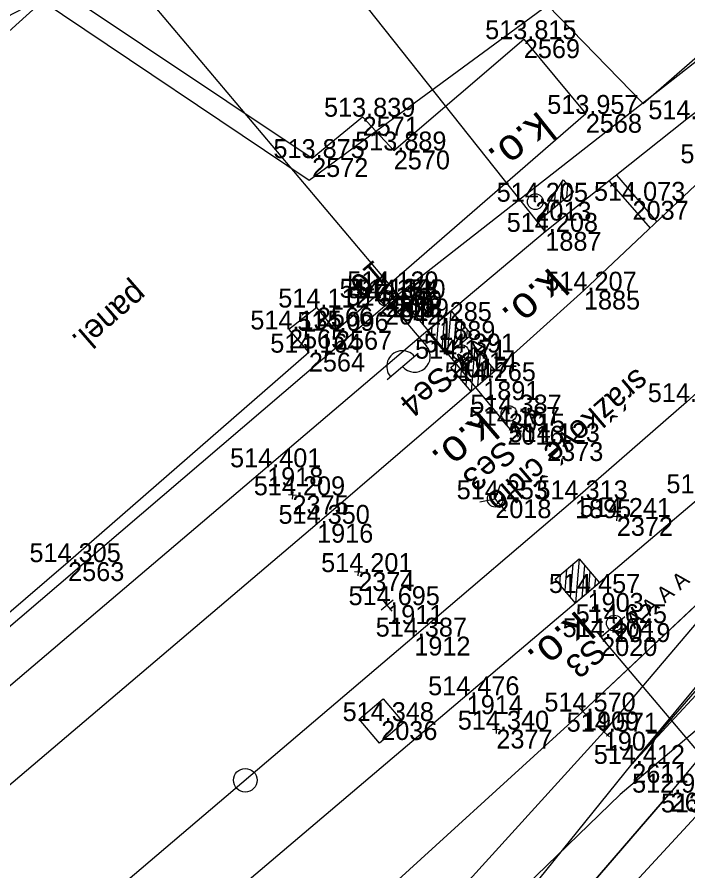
# Model space of a CAD drawing. Extents: x -1234191 to 23050, y -1290331 to -741191.
# Drawn here: x -865239.7 to -865197, y -1104828.9 to -1104774.7 of the extents above; entities that cross this region are included whole.
import ezdxf

# ---------------------------------------------------------------- set-up
doc = ezdxf.new("R2010")
doc.units = 0
for name, color, linetype in [('Vrstva 1', 7, 'Continuous'), ('Vrstva 12', 7, 'Continuous'), ('Vrstva 13', 7, 'Continuous'), ('Vrstva 16', 7, 'Continuous'), ('Vrstva 2', 7, 'Continuous'), ('Vrstva 25', 7, 'Continuous'), ('Vrstva 27', 7, 'Continuous'), ('Vrstva 3', 7, 'Continuous'), ('Vrstva 4', 7, 'Continuous'), ('Vrstva 41', 7, 'Continuous'), ('Vrstva 49', 7, 'Continuous'), ('Vrstva 53', 7, 'Continuous'), ('Vrstva 6', 7, 'Continuous'), ('Vrstva 60', 7, 'Continuous'), ('Vrstva 61', 7, 'Continuous'), ('Vrstva 7', 7, 'Continuous')]:
    doc.layers.add(name, color=color, linetype=linetype)

msp = doc.modelspace()

# ---------------------------------------------------------------- linework, layer by layer
at = {"layer": 'Vrstva 1'}
for points in [[(-865122.083, -1104709.699), (-865129.468, -1104721.47), (-865138.146, -1104734.147), (-865146.857, -1104745.884), (-865158.524, -1104760.187), (-865172.848, -1104775.997), (-865188.199, -1104791.117), (-865197.122, -1104799.175), (-865204.206, -1104805.348), (-865214.42, -1104814.068), (-865241.183, -1104836.797)], [(-865172.427, -1104762.412), (-865185.591, -1104772.43), (-865197.097, -1104781.213), (-865206.094, -1104788.365), (-865212.838, -1104794.025), (-865223.77, -1104803.315), (-865250.415, -1104825.925), (-865275.746, -1104847.411), (-865305.187, -1104872.372)], [(-865172.427, -1104762.412), (-865184.425, -1104773.857), (-865195.058, -1104784.009), (-865203.639, -1104792.098), (-865210.038, -1104797.846), (-865220.596, -1104806.903), (-865247.252, -1104829.534), (-865274.188, -1104852.347), (-865282.212, -1104859.155)], [(-865167.713, -1104779.363), (-865179.796, -1104790.726), (-865184.478, -1104795.035), (-865190.97, -1104800.752), (-865195.945, -1104804.963), (-865211.087, -1104817.791), (-865237.902, -1104840.516), (-865253.199, -1104853.499), (-865272.037, -1104869.497), (-865292.913, -1104887.204), (-865297.954, -1104891.507), (-865305.977, -1104898.32), (-865318.53, -1104909.524), (-865330.274, -1104921.076), (-865350.227, -1104943.561), (-865366.81, -1104965.604), (-865377.819, -1104982.561), (-865389.023, -1105002.397), (-865401.608, -1105028.878), (-865411.418, -1105054.9), (-865419.263, -1105081.952), (-865424.901, -1105109.6), (-865427.484, -1105128.881), (-865429.29, -1105156.421)], [(-865191.596, -1104807.426), (-865203.701, -1104818.823), (-865217.829, -1104831.696), (-865233.858, -1104845.514), (-865249.226, -1104858.523), (-865268.126, -1104874.441), (-865288.794, -1104891.939), (-865293.631, -1104896.045), (-865301.695, -1104902.998), (-865314.06, -1104914.085), (-865325.819, -1104925.585), (-865345.471, -1104947.527), (-865361.673, -1104969.039), (-865372.543, -1104985.71), (-865383.576, -1105005.459), (-865395.524, -1105031.668), (-865404.617, -1105057.472), (-865411.5, -1105084.11), (-865416.451, -1105111.219), (-865418.889, -1105130.073), (-865420.897, -1105156.736)], [(-865191.596, -1104807.426), (-865202.38, -1104820.104), (-865215.324, -1104834.358), (-865230.542, -1104848.969), (-865245.791, -1104862.223), (-865264.946, -1104878.392), (-865285.377, -1104895.631), (-865290.186, -1104899.737), (-865298.334, -1104906.713), (-865310.624, -1104917.685), (-865322.166, -1104929.038), (-865341.482, -1104950.693), (-865357.568, -1104971.918), (-865368.111, -1104988.11), (-865379.223, -1105007.986), (-865390.73, -1105033.129), (-865399.103, -1105056.556), (-865405.793, -1105081.424), (-865410.584, -1105106.207), (-865413.892, -1105131.231), (-865415.794, -1105156.578)]]:
    msp.add_lwpolyline(points, dxfattribs=at)
at = {"layer": 'Vrstva 12'}
msp.add_lwpolyline([(-865216.717, -1104792.546), (-865216.282, -1104793.053), (-865215.784, -1104792.594), (-865216.222, -1104792.077), (-865216.717, -1104792.546)], dxfattribs=at)
at = {"layer": 'Vrstva 13'}
msp.add_lwpolyline([(-865282.278, -1104905.121), (-865258.153, -1104881.495), (-865226.119, -1104855.271), (-865212.328, -1104840.414), (-865198.13, -1104823.974)], dxfattribs=at)
at = {"layer": 'Vrstva 16'}
msp.add_lwpolyline([(-865250.512, -1104784.949), (-865237.108, -1104772.85), (-865220.913, -1104783.678), (-865217.704, -1104781.054), (-865215.724, -1104783.196), (-865207.459, -1104776.132), (-865203.521, -1104780.872), (-865219.4, -1104794.65), (-865220.616, -1104793.171), (-865222.383, -1104794.565), (-865221.121, -1104796.036), (-865236.417, -1104809.338), (-865250.281, -1104821.229)], dxfattribs=at)
at = {"layer": 'Vrstva 2'}
for p, q in [((-865191.596, -1104807.426), (-865203.701, -1104818.823)), ((-865203.364, -1104819.193), (-865204.038, -1104818.453)), ((-865202.01, -1104820.44), (-865202.75, -1104819.768))]:
    msp.add_line(p, q, dxfattribs=at)
msp.add_lwpolyline([(-865191.596, -1104807.426), (-865202.38, -1104820.104)], dxfattribs=at)
at = {"layer": 'Vrstva 25'}
for p, q in [((-865216.329, -1104792.093), (-865216.406, -1104793.048)), ((-865215.958, -1104792.16), (-865216.029, -1104793.037)), ((-865215.904, -1104792.962), (-865213.638, -1104795.629)), ((-865214.171, -1104796.082), (-865216.152, -1104797.766))]:
    msp.add_line(p, q, dxfattribs=at)
msp.add_circle((-865216.228, -1104792.581), 0.5, dxfattribs=at)
for centre, start, end in [((-865214.4, -1104796.277), 220.3578, 40.3578), ((-865215.17, -1104796.915), 39.6553, 221.0604)]:
    msp.add_arc(centre, 1, start, end, dxfattribs=at)
at = {"layer": 'Vrstva 27'}
for p, q in [((-865206.689, -1104786.42), (-865206.767, -1104786.482)), ((-865211.424, -1104795.992), (-865211.498, -1104796.058)), ((-865208.368, -1104799.87), (-865208.444, -1104799.936)), ((-865201.671, -1104813.18), (-865201.747, -1104813.244))]:
    msp.add_line(p, q, dxfattribs=at)
for centre in [(-865206.728, -1104786.451), (-865211.461, -1104796.025), (-865208.406, -1104799.903), (-865201.709, -1104813.212)]:
    msp.add_circle(centre, 0.5, dxfattribs=at)
at = {"layer": 'Vrstva 3'}
for p, q in [((-865235.412, -1104751.484), (-865206.094, -1104788.365)), ((-865205.13, -1104786.512), (-865205.012, -1104785.154)), ((-865204.724, -1104786.171), (-865204.658, -1104785.409)), ((-865205.537, -1104786.853), (-865205.451, -1104785.869)), ((-865204.318, -1104785.831), (-865204.317, -1104785.815)), ((-865205.943, -1104787.194), (-865205.89, -1104786.583)), ((-865206.349, -1104787.535), (-865206.328, -1104787.297)), ((-865212.648, -1104795.793), (-865212.48, -1104793.721)), ((-865212.305, -1104796.197), (-865212.076, -1104793.377)), ((-865212.992, -1104795.388), (-865212.884, -1104794.065)), ((-865211.901, -1104795.853), (-865211.733, -1104793.781)), ((-865211.496, -1104795.51), (-865211.389, -1104794.186)), ((-865213.335, -1104794.984), (-865213.288, -1104794.408)), ((-865211.093, -1104795.166), (-865211.046, -1104794.59)), ((-865210.581, -1104795.677), (-865210.797, -1104798.497)), ((-865211.386, -1104796.368), (-865211.488, -1104797.692)), ((-865210.983, -1104796.022), (-865211.142, -1104798.095)), ((-865210.236, -1104796.079), (-865210.395, -1104798.152)), ((-865211.789, -1104796.713), (-865211.833, -1104797.29)), ((-865209.89, -1104796.482), (-865209.992, -1104797.806)), ((-865209.545, -1104796.884), (-865209.589, -1104797.461)), ((-865209.275, -1104805.345), (-865208.943, -1104804.402)), ((-865209.275, -1104805.345), (-865210.258, -1104805.529)), ((-865209.275, -1104805.345), (-865208.624, -1104806.104)), ((-865203.941, -1104809.124), (-865204.174, -1104811.942)), ((-865204.75, -1104809.809), (-865204.86, -1104811.133)), ((-865204.345, -1104809.466), (-865204.517, -1104811.538)), ((-865203.598, -1104809.528), (-865203.77, -1104811.6)), ((-865203.255, -1104809.933), (-865203.364, -1104811.257)), ((-865205.155, -1104810.152), (-865205.202, -1104810.728)), ((-865202.912, -1104810.338), (-865202.96, -1104810.914))]:
    msp.add_line(p, q, dxfattribs=at)
msp.add_lwpolyline([(-865206.608, -1104787.752), (-865204.953, -1104785.057), (-865204.31, -1104785.823), (-865206.608, -1104787.752)], dxfattribs=at)
for points in [[(-865213.6, -1104794.673), (-865212.076, -1104793.377), (-865210.781, -1104794.901), (-865212.305, -1104796.197)], [(-865209.279, -1104797.195), (-865210.797, -1104798.497), (-865212.099, -1104796.979), (-865210.581, -1104795.677)], [(-865202.648, -1104810.65), (-865204.174, -1104811.942), (-865205.467, -1104810.416), (-865203.941, -1104809.124)]]:
    msp.add_lwpolyline(points, close=True, dxfattribs=at)
msp.add_circle((-865209.275, -1104805.345), 0.5, dxfattribs=at)
at = {"layer": 'Vrstva 4'}
for points in [[(-865399.899, -1104984.692), (-865395.339, -1104973.904), (-865391.092, -1104966.952), (-865390.358, -1104965.753), (-865393.456, -1104963.82), (-865384.119, -1104950.272), (-865373.223, -1104935.927), (-865360.521, -1104921.051), (-865348.571, -1104908.459), (-865342.951, -1104901.703), (-865328.055, -1104887.691), (-865317.916, -1104877.902), (-865307.354, -1104869.474), (-865290.274, -1104855.615), (-865281.53, -1104848.213), (-865264.87, -1104834.221), (-865260.122, -1104829.875), (-865250.382, -1104822.206), (-865249.872, -1104821.732), (-865216.282, -1104793.053), (-865215.784, -1104792.594), (-865182.298, -1104766.391), (-865181.776, -1104765.981), (-865167.226, -1104750.941)], [(-865353.315, -1104970.499), (-865339.436, -1104952.383), (-865320.222, -1104930.653), (-865308.647, -1104920.411), (-865304.927, -1104917.063), (-865296.416, -1104908.503), (-865284.084, -1104898.147), (-865260.431, -1104878.252), (-865228.194, -1104852.357), (-865212.437, -1104836.829), (-865200.57, -1104822.15), (-865185.453, -1104803.94), (-865175.941, -1104793.535), (-865167.845, -1104783.953), (-865167.315, -1104784.415), (-865166.881, -1104783.885), (-865167.447, -1104783.452), (-865152.586, -1104765.745)], [(-865167.315, -1104784.415), (-865175.378, -1104793.869), (-865184.746, -1104804.739), (-865187.047, -1104806.629), (-865186.961, -1104806.582), (-865187.526, -1104807.103), (-865200.57, -1104822.15)]]:
    msp.add_lwpolyline(points, dxfattribs=at)
at = {"layer": 'Vrstva 41'}
msp.add_lwpolyline([(-865215.112, -1104819.548), (-865216.637, -1104820.841), (-865217.93, -1104819.316), (-865216.405, -1104818.023), (-865215.112, -1104819.548)], dxfattribs=at)
at = {"layer": 'Vrstva 49'}
for p, q in [((-865205.728, -1104801.733), (-865206.226, -1104801.699)), ((-865205.96, -1104801.467), (-865205.994, -1104801.965)), ((-865221.914, -1104805.113), (-865222.412, -1104805.073)), ((-865222.143, -1104804.844), (-865222.183, -1104805.342)), ((-865201.302, -1104806.49), (-865201.8, -1104806.448)), ((-865201.53, -1104806.22), (-865201.572, -1104806.718)), ((-865217.731, -1104809.988), (-865218.229, -1104809.948)), ((-865217.96, -1104809.719), (-865218, -1104810.217)), ((-865209.191, -1104819.724), (-865209.215, -1104820.224)), ((-865208.953, -1104819.986), (-865209.453, -1104819.962))]:
    msp.add_line(p, q, dxfattribs=at)
for points in [[(-865352.239, -1104971.397), (-865338.582, -1104952.929), (-865319.328, -1104931.704), (-865307.989, -1104921.15), (-865304.25, -1104917.8), (-865304.079, -1104917.687), (-865295.674, -1104909.257), (-865284.084, -1104898.147), (-865260.431, -1104878.252), (-865228.194, -1104852.357), (-865212.437, -1104836.829), (-865200.57, -1104822.15), (-865187.054, -1104807.578), (-865186.575, -1104807.104), (-865174.908, -1104794.221), (-865166.718, -1104784.474), (-865151.27, -1104766.428)], [(-865285.816, -1104909.035), (-865285.685, -1104909.377), (-865283.711, -1104908.822), (-865282.917, -1104907.895), (-865281.714, -1104905.638), (-865281.939, -1104905.449), (-865258.153, -1104881.495), (-865226.119, -1104855.271), (-865212.039, -1104842.275), (-865196.294, -1104825.233), (-865180.452, -1104807.789), (-865172.252, -1104796.726), (-865164.501, -1104786.715), (-865150.044, -1104767.416)], [(-865150.044, -1104767.416), (-865165.79, -1104785.458), (-865174.026, -1104795.076), (-865198.13, -1104823.974), (-865212.328, -1104840.414), (-865226.119, -1104855.271)]]:
    msp.add_lwpolyline(points, dxfattribs=at)
at = {"layer": 'Vrstva 53'}
for points in [[(-865065.14, -1104601.6), (-865077.859, -1104640.709), (-865093.329, -1104687.069), (-865105.39, -1104724.26), (-865117.1, -1104742.76), (-865129.359, -1104749.17), (-865148.21, -1104773.45), (-865183.35, -1104808.92), (-865201.34, -1104824.1), (-865236.63, -1104858.239), (-865269.479, -1104887.85), (-865286.979, -1104901.079), (-865291.14, -1104909.389), (-865305.71, -1104930.37), (-865337.3, -1104967.79), (-865351.13, -1104980.659), (-865357.569, -1104987.239), (-865356.579, -1104987.37), (-865381.96, -1105044.819)], [(-865358.56, -1104832.2), (-865344.31, -1104837.25), (-865331.6, -1104841.01), (-865307.17, -1104827.049), (-865303.449, -1104823.649), (-865290.039, -1104811.399), (-865282.85, -1104805.29), (-865259.25, -1104784.69), (-865241.92, -1104775.54), (-865238.189, -1104773.579), (-865221.09, -1104785.079), (-865205.96, -1104773.969), (-865199.88, -1104780.209), (-865156.1, -1104742.09), (-865117.76, -1104687.139), (-865096.64, -1104634.62), (-865091.196, -1104622.638)]]:
    msp.add_lwpolyline(points, dxfattribs=at)
at = {"layer": 'Vrstva 6'}
for p, q in [((-865211.688, -1104796.799), (-865212.336, -1104796.037)), ((-865208.178, -1104801.056), (-865208.83, -1104800.298)), ((-865201.036, -1104812.818), (-865202.547, -1104814.098)), ((-865202.87, -1104813.716), (-865202.224, -1104814.48))]:
    msp.add_line(p, q, dxfattribs=at)
for points in [[(-865208.504, -1104800.677), (-865212.012, -1104796.418), (-865244.056, -1104758.477)], [(-865162.85, -1104860.956), (-865202.547, -1104814.098)]]:
    msp.add_lwpolyline(points, dxfattribs=at)
at = {"layer": 'Vrstva 60'}
for p, q in [((-865207.459, -1104776.132), (-865207.459, -1104776.132)), ((-865217.704, -1104781.054), (-865217.704, -1104781.054)), ((-865203.521, -1104780.872), (-865203.521, -1104780.872)), ((-865197.097, -1104781.213), (-865197.097, -1104781.213)), ((-865215.724, -1104783.196), (-865215.724, -1104783.196)), ((-865220.913, -1104783.678), (-865220.913, -1104783.678)), ((-865206.728, -1104786.451), (-865206.728, -1104786.451)), ((-865200.55, -1104786.394), (-865200.55, -1104786.394)), ((-865206.094, -1104788.365), (-865206.094, -1104788.365)), ((-865216.222, -1104792.077), (-865216.222, -1104792.077)), ((-865203.639, -1104792.098), (-865203.639, -1104792.098)), ((-865216.717, -1104792.546), (-865216.717, -1104792.546)), ((-865216.228, -1104792.581), (-865216.228, -1104792.581)), ((-865215.784, -1104792.594), (-865215.784, -1104792.594)), ((-865220.616, -1104793.171), (-865220.616, -1104793.171)), ((-865216.282, -1104793.053), (-865216.282, -1104793.053)), ((-865212.838, -1104794.025), (-865212.838, -1104794.025)), ((-865222.383, -1104794.565), (-865222.383, -1104794.565)), ((-865219.4, -1104794.65), (-865219.4, -1104794.65)), ((-865221.121, -1104796.036), (-865221.121, -1104796.036)), ((-865212.012, -1104796.418), (-865212.012, -1104796.418)), ((-865211.461, -1104796.025), (-865211.461, -1104796.025)), ((-865210.038, -1104797.846), (-865210.038, -1104797.846)), ((-865197.122, -1104799.175), (-865197.122, -1104799.175)), ((-865208.406, -1104799.903), (-865208.406, -1104799.903)), ((-865208.504, -1104800.677), (-865208.504, -1104800.677)), ((-865205.977, -1104801.716), (-865205.977, -1104801.716)), ((-865223.77, -1104803.315), (-865223.77, -1104803.315)), ((-865222.163, -1104805.093), (-865222.163, -1104805.093)), ((-865209.275, -1104805.345), (-865209.275, -1104805.345)), ((-865204.206, -1104805.348), (-865204.206, -1104805.348)), ((-865201.551, -1104806.469), (-865201.551, -1104806.469)), ((-865220.596, -1104806.903), (-865220.596, -1104806.903)), ((-865236.417, -1104809.338), (-865236.417, -1104809.338)), ((-865217.98, -1104809.968), (-865217.98, -1104809.968)), ((-865203.411, -1104811.296), (-865203.411, -1104811.296)), ((-865216.142, -1104812.069), (-865216.142, -1104812.069)), ((-865201.709, -1104813.212), (-865201.709, -1104813.212)), ((-865214.42, -1104814.068), (-865214.42, -1104814.068)), ((-865202.547, -1104814.098), (-865202.547, -1104814.098)), ((-865211.087, -1104817.791), (-865211.087, -1104817.791)), ((-865203.701, -1104818.823), (-865203.701, -1104818.823)), ((-865216.521, -1104819.432), (-865216.521, -1104819.432)), ((-865209.203, -1104819.974), (-865209.203, -1104819.974)), ((-865202.38, -1104820.104), (-865202.38, -1104820.104)), ((-865200.57, -1104822.15), (-865200.57, -1104822.15)), ((-865198.13, -1104823.974), (-865198.13, -1104823.974))]:
    msp.add_line(p, q, dxfattribs=at)
at = {"layer": 'Vrstva 7'}
for p, q in [((-865201.565, -1104784.764), (-865199, -1104787.725)), ((-865202.035, -1104785.138), (-865199.437, -1104788.137)), ((-865215.761, -1104811.745), (-865216.523, -1104812.393)), ((-865215.818, -1104812.45), (-865216.466, -1104811.688))]:
    msp.add_line(p, q, dxfattribs=at)
msp.add_circle((-865225.16, -1104823.189), 0.75, dxfattribs=at)

# ---------------------------------------------------------------- texts
at = {"layer": 'Vrstva 16'}
msp.add_text('panel.', height=1.5, rotation=221.0115, dxfattribs=at).set_placement((-865232.185, -1104791.48))
at = {"layer": 'Vrstva 25'}
msp.add_text('10', height=1.5, rotation=220.3578, dxfattribs=at).set_placement((-865216.942, -1104790.076))
at = {"layer": 'Vrstva 27'}
for rotation, p in [(218.4823, (-865206.527, -1104780.637)), (221.9323, (-865205.808, -1104790.568)), (220.6241, (-865210.204, -1104799.691)), (220.2706, (-865204.11, -1104812.35))]:
    msp.add_text('k.o.', height=2, rotation=rotation, dxfattribs=at).set_placement(p)
at = {"layer": 'Vrstva 3'}
msp.add_text('srážkové čidlo', height=1.5, rotation=220.6241, dxfattribs=at).set_placement((-865200.268, -1104796.961))
at = {"layer": 'Vrstva 6'}
for s, height, rotation, p in [('A A ', 1, 40.3578, (-865211.364, -1104797.18)), ('Se4', 1.5, 220.3578, (-865212.759, -1104796.78)), ('A A ', 1, 40.6241, (-865207.853, -1104801.436)), ('Se3', 1.5, 220.3578, (-865208.762, -1104801.505)), ('  F A A A A ', 1, 40.2706, (-865201.901, -1104814.861)), ('S3', 1.5, 220.2706, (-865203.06, -1104814.09))]:
    msp.add_text(s, height=height, rotation=rotation, dxfattribs=at).set_placement(p)
at = {"layer": 'Vrstva 60'}
for s, p in [('2569', (-865207.459, -1104777.332)), ('2571', (-865217.704, -1104782.254)), ('2568', (-865203.521, -1104782.072)), ('2570', (-865215.724, -1104784.396)), ('2572', (-865220.913, -1104784.878)), ('2013', (-865206.728, -1104787.651)), ('2037', (-865200.55, -1104787.594)), ('1887', (-865206.094, -1104789.565)), ('2040', (-865216.222, -1104793.277)), ('1885', (-865203.639, -1104793.298)), ('2041', (-865216.717, -1104793.746)), ('2038', (-865216.228, -1104793.781)), ('2039', (-865215.784, -1104793.794)), ('2566', (-865220.616, -1104794.371)), ('2042', (-865216.282, -1104794.253)), ('1889', (-865212.838, -1104795.225)), ('2565', (-865222.383, -1104795.765)), ('2567', (-865219.4, -1104795.85)), ('2564', (-865221.121, -1104797.236)), ('2017', (-865212.012, -1104797.618)), ('2014', (-865211.461, -1104797.225)), ('1891', (-865210.038, -1104799.046)), ('2015', (-865208.406, -1104801.103)), ('2016', (-865208.504, -1104801.877)), ('2373', (-865205.977, -1104802.916)), ('1918', (-865223.77, -1104804.515)), ('2375', (-865222.163, -1104806.293)), ('2018', (-865209.275, -1104806.545)), ('1895', (-865204.206, -1104806.548)), ('2372', (-865201.551, -1104807.669)), ('1916', (-865220.596, -1104808.103)), ('2563', (-865236.417, -1104810.538)), ('2374', (-865217.98, -1104811.168)), ('1903', (-865203.411, -1104812.496)), ('1911', (-865216.142, -1104813.269)), ('2019', (-865201.709, -1104814.412)), ('1912', (-865214.42, -1104815.268)), ('2020', (-865202.547, -1104815.298)), ('1914', (-865211.087, -1104818.991)), ('1909', (-865203.701, -1104820.023)), ('2036', (-865216.521, -1104820.632)), ('2377', (-865209.203, -1104821.174)), ('1907', (-865202.38, -1104821.304)), ('2611', (-865200.57, -1104823.35)), ('2612', (-865198.13, -1104825.174))]:
    msp.add_text(s, height=1.2, dxfattribs=at).set_placement(p)
at = {"layer": 'Vrstva 61'}
for s, p in [('513.815', (-865209.915, -1104776.132)), ('513.839', (-865220.158, -1104781.054)), ('513.957', (-865205.973, -1104780.872)), ('514.126', (-865199.549, -1104781.213)), ('513.889', (-865218.178, -1104783.196)), ('513.875', (-865223.369, -1104783.678)), ('514.124', (-865197.509, -1104784.009)), ('514.205', (-865209.184, -1104786.451)), ('514.073', (-865203.002, -1104786.394)), ('514.208', (-865208.548, -1104788.365)), ('514.129', (-865218.676, -1104792.077)), ('514.207', (-865206.091, -1104792.098)), ('514.134', (-865219.168, -1104792.546)), ('514.174', (-865218.679, -1104792.581)), ('514.130', (-865218.235, -1104792.594)), ('514.112', (-865223.064, -1104793.171)), ('514.132', (-865218.73, -1104793.053)), ('514.285', (-865215.294, -1104794.025)), ('514.135', (-865224.839, -1104794.565)), ('514.096', (-865221.852, -1104794.65)), ('514.164', (-865223.572, -1104796.036)), ('514.391', (-865213.818, -1104796.025)), ('514.171', (-865214.369, -1104796.418)), ('514.265', (-865212.494, -1104797.846)), ('514.255', (-865199.578, -1104799.175)), ('514.387', (-865210.858, -1104799.903)), ('514.167', (-865210.956, -1104800.677)), ('514.123', (-865208.429, -1104801.716)), ('514.401', (-865226.127, -1104803.315)), ('514.209', (-865224.617, -1104805.093)), ('514.414', (-865198.396, -1104804.963)), ('514.253', (-865211.727, -1104805.345)), ('514.313', (-865206.658, -1104805.348)), ('514.241', (-865203.908, -1104806.469)), ('514.350', (-865223.047, -1104806.903)), ('514.305', (-865238.873, -1104809.338)), ('514.201', (-865220.337, -1104809.968)), ('514.457', (-865205.863, -1104811.296)), ('514.695', (-865218.598, -1104812.069)), ('514.625', (-865204.165, -1104813.212)), ('514.387', (-865216.872, -1104814.068)), ('514.404', (-865204.998, -1104814.098)), ('514.476', (-865213.539, -1104817.791)), ('514.570', (-865206.152, -1104818.823)), ('514.348', (-865218.975, -1104819.432)), ('514.340', (-865211.654, -1104819.974)), ('514.571', (-865204.737, -1104820.104)), ('514.412', (-865203.018, -1104822.15)), ('512.917', (-865200.582, -1104823.974)), ('513.029', (-865198.748, -1104825.233))]:
    msp.add_text(s, height=1.2, dxfattribs=at).set_placement(p)

doc.saveas('drawing.dxf')
